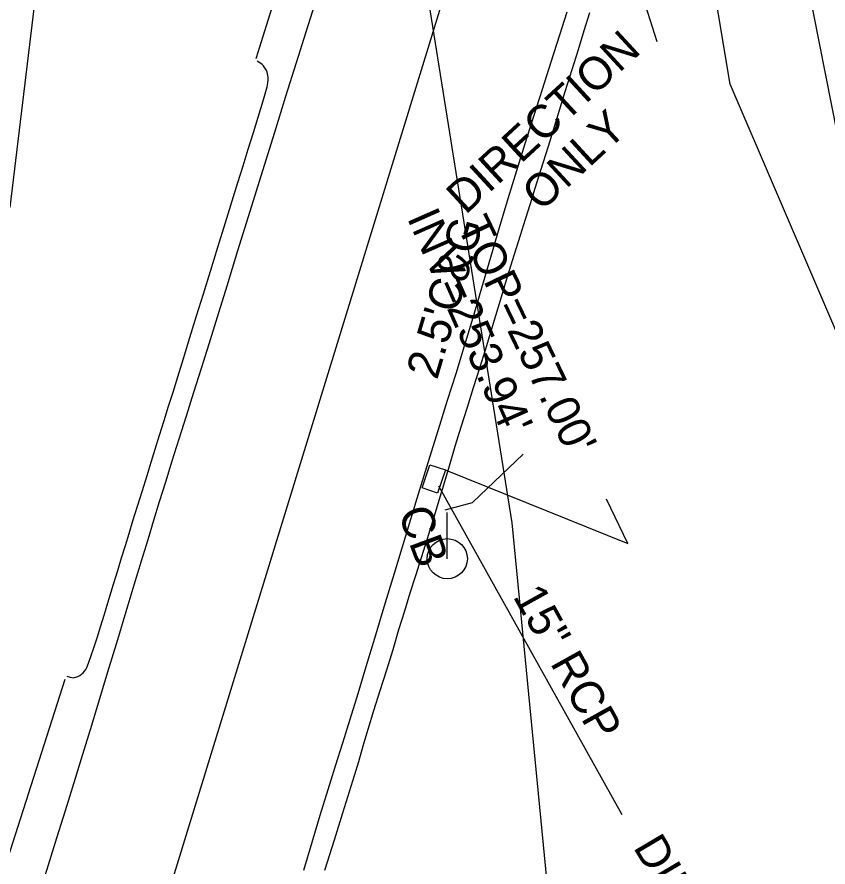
# Model space of a CAD drawing. Extents: x 2100323 to 2109811, y 740376 to 749755.
# Drawn here: x 2106790.3 to 2106889.4, y 745764.7 to 745868.6 of the extents above; entities that cross this region are included whole.
import ezdxf

# ---------------------------------------------------------------- set-up
doc = ezdxf.new("R2010")
doc.units = 0
for name, color, linetype in [('Exist Horizontal Alignment', 7, 'Continuous'), ('Exist Right of Way Line', 7, 'Continuous'), ('Exist Roads Change in Surface', 7, 'Continuous'), ('Exist Roads Curbs', 7, 'Continuous'), ('Exist Roads EOP', 7, 'Continuous'), ('Exist Roads EOP Text', 7, 'Continuous'), ('Exist Structure Minor Catch Basin', 7, 'Continuous'), ('Exist Structure Minor Catch Basin Text', 7, 'Continuous'), ('Exist Structure Minor Catch Basin Top Elevation', 7, 'Continuous'), ('Exist Structure Minor Pipes RCP 15 Inch', 7, 'Continuous'), ('Exist Structure Minor Pipes RCP 15 Inch Invert', 7, 'Continuous'), ('Exist Structure Minor Pipes RCP 15 Inch Leader', 7, 'Continuous'), ('Exist Structure Minor Pipes RCP 15 Inch Text', 7, 'Continuous'), ('Exist Utilities Gas UG Line SUE LOS B', 7, 'Continuous'), ('Exist Utilities Power Pole CELL', 7, 'Continuous'), ('Exist Utilities Sanitary Sewer UG Line', 7, 'Continuous'), ('Exist Utilities Sanitary Sewer UG Line Invert Elevation', 7, 'Continuous'), ('Exist Utilities Water UG Line SUE LOS B', 7, 'Continuous'), ('Exist Vegetation Woods Line', 7, 'Continuous')]:
    doc.layers.add(name, color=color, linetype=linetype)

msp = doc.modelspace()

# ---------------------------------------------------------------- linework, layer by layer
at = {"layer": 'Exist Horizontal Alignment'}
msp.add_line((2106846.81, 745885.42), (2106750.69, 745572.48), dxfattribs=at)
for centre, radius, end in [((2108313.04, 744202.32), 1909.86, 140.95358), ((2107590.76, 744964.65), 954.93, 146.59323)]:
    msp.add_arc(centre, radius, 114.45205, end, dxfattribs=at)
at = {"layer": 'Exist Right of Way Line'}
msp.add_line((2106789.46, 745845.32), (2106801.38, 745944.61), dxfattribs=at)
at = {"layer": 'Exist Roads Change in Surface'}
for points in [[(2106819.49, 745863.5), (2106826.47, 745885.77)], [(2106788.82, 745764.74), (2106796.15, 745787.68)]]:
    msp.add_lwpolyline(points, dxfattribs=at)
at = {"layer": 'Exist Roads Curbs'}
for points in [[(2106860.22, 745869.08), (2106859.54, 745866.9), (2106858.82, 745864.57), (2106858.07, 745862.14), (2106857.23, 745859.42), (2106856.25, 745856.24), (2106855.16, 745852.76), (2106854.25, 745849.83), (2106853.55, 745847.62), (2106852.96, 745845.76), (2106852.36, 745843.86), (2106851.74, 745841.89), (2106851.01, 745839.57), (2106850.17, 745836.84), (2106849.29, 745833.96), (2106848.44, 745831.14), (2106847.62, 745828.4), (2106846.82, 745825.79), (2106846.03, 745823.29), (2106845.26, 745820.87), (2106844.51, 745818.49), (2106843.78, 745816.11), (2106842.98, 745813.44), (2106842.09, 745810.44), (2106841.2, 745807.46), (2106840.4, 745804.83), (2106839.67, 745802.52), (2106838.97, 745800.32), (2106838.29, 745798.17), (2106837.61, 745796), (2106836.9, 745793.7), (2106836.18, 745791.28), (2106835.41, 745788.8), (2106834.62, 745786.26), (2106833.84, 745783.8), (2106833.16, 745781.54), (2106832.55, 745779.48), (2106831.99, 745777.6), (2106831.47, 745775.89), (2106830.86, 745773.93), (2106830.04, 745771.29), (2106829.02, 745768), (2106827.87, 745764.29)], [(2106796.38, 745788.03), (2106796.78, 745787.91), (2106796.97, 745787.88), (2106797.13, 745787.86), (2106797.26, 745787.87), (2106797.49, 745787.93), (2106797.72, 745788.02), (2106797.95, 745788.14), (2106798.16, 745788.28), (2106798.35, 745788.45), (2106798.53, 745788.64), (2106798.68, 745788.85), (2106798.81, 745789.11), (2106799.02, 745789.64), (2106799.32, 745790.47), (2106799.68, 745791.52), (2106800.06, 745792.72), (2106800.47, 745794.06), (2106800.96, 745795.63), (2106801.51, 745797.43), (2106802.08, 745799.27), (2106802.6, 745800.95), (2106803.07, 745802.51), (2106803.52, 745804.01), (2106803.97, 745805.48), (2106804.44, 745807.04), (2106805, 745808.81), (2106805.62, 745810.74), (2106806.2, 745812.55), (2106806.69, 745814.2), (2106807.18, 745815.8), (2106807.7, 745817.5), (2106808.26, 745819.28), (2106808.81, 745821.03), (2106809.35, 745822.74), (2106809.94, 745824.62), (2106810.63, 745826.85), (2106811.4, 745829.41), (2106812.21, 745832.06), (2106813.05, 745834.75), (2106813.92, 745837.54), (2106814.83, 745840.48), (2106815.77, 745843.49), (2106816.59, 745846.14), (2106817.28, 745848.36), (2106817.9, 745850.39), (2106818.54, 745852.44), (2106819.18, 745854.49), (2106819.75, 745856.33), (2106820.24, 745857.92), (2106820.62, 745859.18), (2106820.84, 745860.05), (2106820.93, 745860.54), (2106820.96, 745860.92), (2106820.96, 745861.2), (2106820.93, 745861.43), (2106820.89, 745861.65), (2106820.83, 745861.86), (2106820.71, 745862.12), (2106820.52, 745862.43), (2106820.39, 745862.6), (2106820.24, 745862.76), (2106820.06, 745862.91), (2106819.61, 745863.19)]]:
    msp.add_lwpolyline(points, dxfattribs=at)
at = {"layer": 'Exist Roads EOP'}
for points in [[(2106793.12, 745761.73), (2106794.14, 745764.98), (2106795.17, 745768.28), (2106796.2, 745771.64), (2106797.26, 745775.05), (2106798.33, 745778.53), (2106799.42, 745782.06), (2106800.5, 745785.6), (2106801.56, 745789.09), (2106802.61, 745792.54), (2106803.64, 745795.95), (2106804.61, 745799.19), (2106805.5, 745802.12), (2106806.3, 745804.76), (2106807.01, 745807.1), (2106807.71, 745809.37), (2106808.45, 745811.78), (2106809.25, 745814.34), (2106810.1, 745817.05), (2106810.99, 745819.86), (2106811.89, 745822.73), (2106812.81, 745825.67), (2106813.74, 745828.66), (2106814.76, 745831.94), (2106815.94, 745835.74), (2106817.27, 745840.05), (2106818.77, 745844.88), (2106820.31, 745849.83), (2106821.77, 745854.5), (2106823.14, 745858.89), (2106824.43, 745863.01), (2106825.61, 745866.77), (2106826.65, 745870.09)], [(2106857.46, 745869.18), (2106856.57, 745866.37), (2106855.5, 745863.08), (2106854.43, 745859.74), (2106853.37, 745856.42), (2106852.32, 745853.1), (2106851.29, 745849.78), (2106850.25, 745846.36), (2106849.19, 745842.83), (2106848.12, 745839.18), (2106847.03, 745835.45), (2106845.96, 745831.83), (2106844.91, 745828.35), (2106843.88, 745825), (2106842.85, 745821.73), (2106841.73, 745818.13), (2106840.49, 745814.13), (2106839.14, 745809.74), (2106837.7, 745805.05), (2106836.35, 745800.59), (2106835.1, 745796.46), (2106833.95, 745792.66), (2106832.9, 745789.17), (2106831.91, 745785.88), (2106830.95, 745782.77), (2106830.04, 745779.85), (2106829.17, 745777.07), (2106828.26, 745774.14), (2106827.3, 745771.02), (2106826.3, 745767.72), (2106825.27, 745764.29)]]:
    msp.add_lwpolyline(points, dxfattribs=at)
at = {"layer": 'Exist Structure Minor Catch Basin'}
msp.add_lwpolyline([(2106840.73, 745813.88), (2106842.62, 745813.24), (2106841.65, 745810.41), (2106839.77, 745811.05)], close=True, dxfattribs=at)
at = {"layer": 'Exist Structure Minor Catch Basin Top Elevation'}
msp.add_lwpolyline([(2106842.59, 745813.25), (2106864.9, 745804.27), (2106862.29, 745809.68)], dxfattribs=at)
at = {"layer": 'Exist Structure Minor Pipes RCP 15 Inch'}
msp.add_line((2106841.77, 745811.32), (2106864.19, 745771.16), dxfattribs=at)
at = {"layer": 'Exist Structure Minor Pipes RCP 15 Inch Leader'}
msp.add_lwpolyline([(2106842.58, 745808.38), (2106845.91, 745809.26), (2106852.11, 745815.19)], dxfattribs=at)
at = {"layer": 'Exist Utilities Gas UG Line SUE LOS B'}
msp.add_lwpolyline([(2106768.29, 746217.28), (2106774.62, 746183.23), (2106786.96, 746110.91), (2106786.93, 746099.81), (2106790.84, 746088.12), (2106793.85, 746075), (2106801.9, 746044.02), (2106812.07, 745991.45), (2106812.26, 745990.84), (2106843.33, 745995.42), (2106857.85, 745997.91), (2106863.14, 745988.62), (2106864.55, 745984.27), (2106875.63, 745929.45), (2106912.13, 745744.74), (2106916.45, 745724.72)], dxfattribs=at)
at = {"layer": 'Exist Utilities Power Pole CELL'}
for q in [(2106842.85, 745808.03), (2106842.85, 745802.4)]:
    msp.add_line((2106842.85, 745802.4), q, dxfattribs=at)
msp.add_circle((2106842.85, 745802.4), 2.45, dxfattribs=at)
at = {"layer": 'Exist Utilities Sanitary Sewer UG Line'}
msp.add_line((2106839.72, 745957), (2106868.46, 745865.57), dxfattribs=at)
at = {"layer": 'Exist Utilities Water UG Line SUE LOS B'}
msp.add_lwpolyline([(2106754.88, 746214.59), (2106761.66, 746196.9), (2106774.51, 746159.59), (2106799.14, 746094.43), (2106816.52, 746032.74), (2106829.17, 745970.06), (2106834.2, 745910.27), (2106850.74, 745806.77), (2106855.57, 745756.98), (2106857.09, 745730.73), (2106857.35, 745706.61), (2106857.8, 745693.2)], dxfattribs=at)
at = {"layer": 'Exist Vegetation Woods Line'}
msp.add_lwpolyline([(2106905.4, 745758.79), (2106909.3, 745773.88), (2106904.47, 745797.27), (2106877.39, 745860.38), (2106873.75, 745882.32), (2106876.97, 745896.09), (2106883.48, 745899.4), (2106891.35, 745900.4)], dxfattribs=at)

# ---------------------------------------------------------------- texts
at = {"layer": 'Exist Roads EOP Text'}
msp.add_text("2.5'C&G", height=4, rotation=73.5321, dxfattribs=at).set_placement((2106841.6, 745824.15))
at = {"layer": 'Exist Structure Minor Catch Basin Text'}
msp.add_text('CB', height=4, rotation=290.3464, dxfattribs=at).set_placement((2106836.79, 745808))
at = {"layer": 'Exist Structure Minor Catch Basin Top Elevation'}
msp.add_text("TOP=257.00'", height=4, rotation=295.7436, dxfattribs=at).set_placement((2106843.97, 745843.07))
at = {"layer": 'Exist Structure Minor Pipes RCP 15 Inch Invert'}
for s, rotation, p in [("INV=253.94'", 293.813, (2106837.89, 745844.06)), ('DIR ONLY', 300.6544, (2106865.5, 745767.15))]:
    msp.add_text(s, height=4, rotation=rotation, dxfattribs=at).set_placement(p)
at = {"layer": 'Exist Structure Minor Pipes RCP 15 Inch Text'}
msp.add_text('15" RCP', height=4, rotation=299.1709, dxfattribs=at).set_placement((2106850.81, 745797.8))
at = {"layer": 'Exist Utilities Sanitary Sewer UG Line Invert Elevation'}
for s, p in [('DIRECTION', (2106845.07, 745844.35)), ('ONLY', (2106854.3, 745844.7))]:
    msp.add_text(s, height=4, rotation=42.7132, dxfattribs=at).set_placement(p)

doc.saveas('drawing.dxf')
